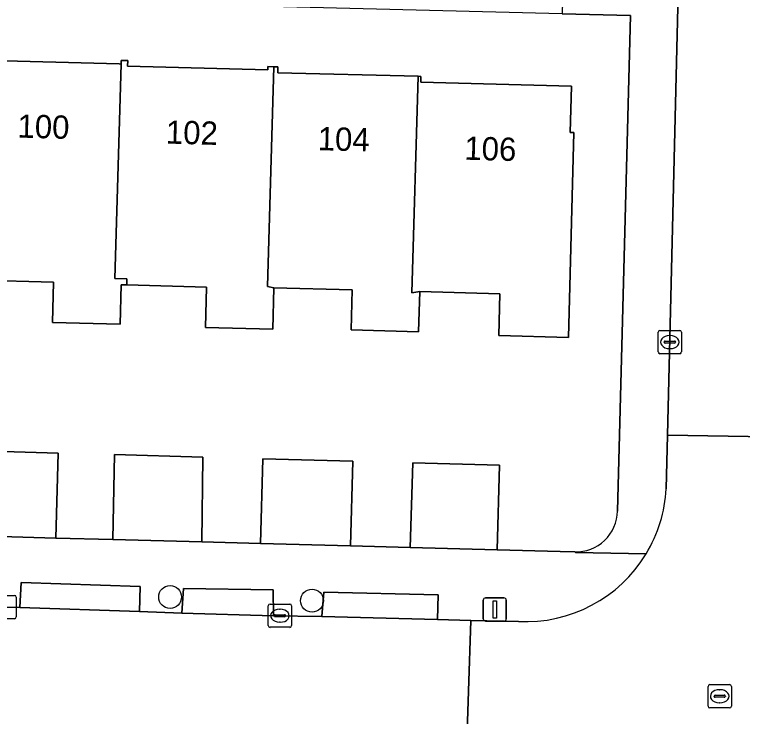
# Model space of a CAD drawing. Extents: x 162082 to 163401, y 388089 to 388636.
# Drawn here: x 162360.97 to 162392.24, y 388198.6 to 388228.76 of the extents above; entities that cross this region are included whole.
import ezdxf

# ---------------------------------------------------------------- set-up
doc = ezdxf.new("R2010")
doc.units = 0
for name, color, linetype in [('IMGEO_Boom', 7, 'Continuous'), ('IMGEO_Erf', 7, 'Continuous'), ('IMGEO_Kolk', 7, 'Continuous'), ('IMGEO_Lichtmast', 7, 'Continuous'), ('IMGEO_Pand', 7, 'Continuous'), ('IMGEO_Pand_nummerreeks', 7, 'Continuous'), ('IMGEO_Rijbaan_lokaal_open', 7, 'Continuous'), ('IMGEO_Rioolput', 7, 'Continuous'), ('IMGEO_Voetpad_open', 7, 'Continuous')]:
    doc.layers.add(name, color=color, linetype=linetype)

msp = doc.modelspace()

# ---------------------------------------------------------------- linework, layer by layer
at = {"layer": 'IMGEO_Boom'}
for centre in [(162367.653, 388203.735), (162373.751, 388203.576)]:
    msp.add_circle(centre, 0.489, dxfattribs=at)
at = {"layer": 'IMGEO_Erf'}
for points in [[(162387.429, 388228.718), (162384.499, 388228.792), (162359.409, 388229.428), (162338.792, 388230.057), (162337.396, 388230.092), (162336.785, 388208.588)], [(162386.877, 388207.422), (162387.429, 388228.718)], [(162359.457, 388226.796), (162365.462, 388226.633), (162365.551, 388226.631), (162365.555, 388226.784), (162365.838, 388226.776), (162365.831, 388226.538), (162371.85, 388226.375), (162371.854, 388226.518), (162372.113, 388226.511), (162372.285, 388226.506), (162372.278, 388226.253), (162378.309, 388226.103), (162378.433, 388226.1), (162378.426, 388225.853), (162384.898, 388225.677), (162384.844, 388223.69), (162384.997, 388223.689), (162384.763, 388214.887), (162381.77, 388214.968), (162381.819, 388216.758), (162378.379, 388216.851), (162378.333, 388215.131), (162375.433, 388215.21), (162375.48, 388216.928), (162372.112, 388217.019), (162372.063, 388215.235), (162369.176, 388215.313), (162369.224, 388217.048), (162365.791, 388217.141), (162365.558, 388217.147), (162365.512, 388215.453), (162362.602, 388215.532), (162362.649, 388217.255), (162359.438, 388217.342)], [(162359.057, 388210.023), (162362.852, 388209.918), (162362.752, 388206.265), (162365.188, 388206.202), (162365.264, 388209.852), (162369.059, 388209.747), (162369.02, 388206.1), (162371.541, 388206.034), (162371.642, 388209.675), (162375.5, 388209.569), (162375.399, 388205.928), (162377.975, 388205.862), (162378.076, 388209.498), (162381.803, 388209.395), (162381.703, 388205.759), (162384.412, 388205.687), (162385.037, 388205.67)]]:
    msp.add_lwpolyline(points, dxfattribs=at)
msp.add_arc((162385.081, 388207.466), 1.796, 268.593, 358.6002, dxfattribs=at)
at = {"layer": 'IMGEO_Kolk'}
for p, q in [((162388.622, 388214.259), (162388.622, 388215.111)), ((162388.697, 388215.185), (162389.549, 388215.185)), ((162389.11, 388214.965), (162389.135, 388214.965)), ((162389.623, 388215.111), (162389.623, 388214.259)), ((162388.881, 388214.679), (162388.881, 388214.691)), ((162389.319, 388214.642), (162388.921, 388214.642)), ((162388.924, 388214.728), (162389.322, 388214.728)), ((162389.365, 388214.691), (162389.365, 388214.679)), ((162389.133, 388214.405), (162389.108, 388214.405)), ((162389.549, 388214.185), (162388.697, 388214.185)), ((162360.12, 388203.802), (162360.972, 388203.802)), ((162361.046, 388203.728), (162361.046, 388202.876)), ((162371.873, 388202.505), (162371.873, 388203.357)), ((162371.948, 388203.431), (162372.8, 388203.431)), ((162372.874, 388203.357), (162372.874, 388202.505)), ((162372.361, 388203.211), (162372.386, 388203.211)), ((162360.972, 388202.802), (162360.12, 388202.802)), ((162372.132, 388202.925), (162372.132, 388202.937)), ((162372.57, 388202.888), (162372.172, 388202.888)), ((162372.175, 388202.974), (162372.573, 388202.974)), ((162372.616, 388202.937), (162372.616, 388202.925)), ((162372.8, 388202.431), (162371.948, 388202.431)), ((162372.384, 388202.651), (162372.359, 388202.651))]:
    msp.add_line(p, q, dxfattribs=at)
for points in [[(162388.622, 388214.259), (162388.622, 388215.111)], [(162388.697, 388215.185), (162389.549, 388215.185)], [(162389.623, 388215.111), (162389.623, 388214.259)], [(162389.549, 388214.185), (162388.697, 388214.185)], [(162360.12, 388203.802), (162360.972, 388203.802)], [(162361.046, 388203.728), (162361.046, 388202.876)], [(162371.873, 388202.505), (162371.873, 388203.357)], [(162371.948, 388203.431), (162372.8, 388203.431)], [(162372.874, 388203.357), (162372.874, 388202.505)], [(162360.972, 388202.802), (162360.12, 388202.802)], [(162372.8, 388202.431), (162371.948, 388202.431)]]:
    msp.add_lwpolyline(points, dxfattribs=at)
for centre, radius, start, end in [((162388.699, 388215.109), 0.0765, 91.552, 178.448), ((162388.699, 388215.109), 0.0765, 91.552, 178.448), ((162389.547, 388215.109), 0.0765, 1.552, 88.448), ((162389.547, 388215.109), 0.0765, 1.552, 88.448), ((162388.921, 388214.688), 0.0403, 85.8775, 175.7526), ((162388.918, 388214.678), 0.0366, 178.938, 274.7102), ((162389.322, 388214.685), 0.043, 264.8664, 352.4533), ((162389.326, 388214.69), 0.0386, 1.7309, 96.639), ((162388.699, 388214.261), 0.0765, 181.552, 268.448), ((162388.699, 388214.261), 0.0765, 181.552, 268.448), ((162389.547, 388214.261), 0.0765, 271.552, 358.448), ((162389.547, 388214.261), 0.0765, 271.552, 358.448), ((162360.97, 388203.726), 0.0765, 1.552, 88.448), ((162360.97, 388203.726), 0.0765, 1.552, 88.448), ((162371.95, 388203.355), 0.0765, 91.552, 178.448), ((162371.95, 388203.355), 0.0765, 91.552, 178.448), ((162372.798, 388203.355), 0.0765, 1.552, 88.448), ((162372.798, 388203.355), 0.0765, 1.552, 88.448), ((162360.97, 388202.878), 0.0765, 271.552, 358.448), ((162360.97, 388202.878), 0.0765, 271.552, 358.448), ((162372.172, 388202.934), 0.0403, 85.8775, 175.7526), ((162372.169, 388202.924), 0.0366, 178.938, 274.7102), ((162372.573, 388202.931), 0.043, 264.8664, 352.4533), ((162372.577, 388202.936), 0.0386, 1.7309, 96.639), ((162371.95, 388202.507), 0.0765, 181.552, 268.448), ((162371.95, 388202.507), 0.0765, 181.552, 268.448), ((162372.798, 388202.507), 0.0765, 271.552, 358.448), ((162372.798, 388202.507), 0.0765, 271.552, 358.448)]:
    msp.add_arc(centre, radius, start, end, dxfattribs=at)
for centre, major_axis, ratio, start_param, end_param in [((162389.109, 388214.685), (-0.387, 0.002), 0.722429, 4.712389, 7.853982), ((162389.134, 388214.685), (-0.39, 0.002), 0.717154, 1.570796, 4.712389), ((162372.36, 388202.931), (-0.387, 0.002), 0.722429, 4.712389, 7.853982), ((162372.385, 388202.931), (-0.39, 0.002), 0.717154, 1.570796, 4.712389)]:
    msp.add_ellipse(centre, major_axis=major_axis, ratio=ratio, start_param=start_param, end_param=end_param, dxfattribs=at)
at = {"layer": 'IMGEO_Lichtmast'}
for p, q in [((162381.208, 388203.697), (162381.998, 388203.697)), ((162381.998, 388203.697), (162381.208, 388203.697)), ((162381.108, 388202.797), (162381.108, 388203.597)), ((162381.108, 388203.597), (162381.108, 388202.797)), ((162382.098, 388203.597), (162382.098, 388202.797)), ((162382.098, 388202.797), (162382.098, 388203.597)), ((162381.998, 388202.697), (162381.208, 388202.697)), ((162381.208, 388202.697), (162381.998, 388202.697))]:
    msp.add_line(p, q, dxfattribs=at)
msp.add_lwpolyline([(162381.528, 388203.572), (162381.678, 388203.572), (162381.678, 388202.822), (162381.528, 388202.822), (162381.528, 388203.572)], dxfattribs=at)
for centre, start, end in [((162381.208, 388203.597), 90, 180), ((162381.208, 388203.597), 90, 180), ((162381.998, 388203.597), 0, 90), ((162381.998, 388203.597), 360, 90), ((162381.208, 388202.797), 180, 270), ((162381.208, 388202.797), 180, 270), ((162381.998, 388202.797), 270, 0), ((162381.998, 388202.797), 270, 0)]:
    msp.add_arc(centre, 0.1, start, end, dxfattribs=at)
at = {"layer": 'IMGEO_Pand'}
for points in [[(162365.551, 388226.631), (162365.462, 388226.633), (162359.457, 388226.796), (162359.466, 388227.114), (162359.357, 388227.117), (162359.085, 388217.737), (162359.443, 388217.733), (162359.438, 388217.342), (162362.649, 388217.255), (162362.602, 388215.532), (162365.512, 388215.453), (162365.558, 388217.147), (162365.791, 388217.141), (162365.794, 388217.409), (162365.283, 388217.415)], [(162372.113, 388226.511), (162371.854, 388226.518), (162371.85, 388226.375), (162365.831, 388226.538), (162365.838, 388226.776), (162365.555, 388226.784), (162365.551, 388226.631), (162365.283, 388217.415), (162365.794, 388217.409), (162365.791, 388217.141), (162369.224, 388217.048), (162369.176, 388215.313), (162372.063, 388215.235), (162372.112, 388217.019), (162371.839, 388217.066)], [(162378.379, 388216.851), (162378.04, 388216.806), (162378.309, 388226.103), (162372.278, 388226.253), (162372.285, 388226.506), (162372.113, 388226.511), (162371.839, 388217.066), (162372.112, 388217.019), (162375.48, 388216.928), (162375.433, 388215.21), (162378.333, 388215.131)], [(162378.379, 388216.851), (162381.819, 388216.758), (162381.77, 388214.968), (162384.763, 388214.887), (162384.997, 388223.689), (162384.844, 388223.69), (162384.898, 388225.677), (162378.426, 388225.853), (162378.433, 388226.1), (162378.309, 388226.103), (162378.04, 388216.806)], [(162362.752, 388206.265), (162362.852, 388209.918), (162359.057, 388210.023), (162358.956, 388206.37)], [(162369.02, 388206.1), (162369.059, 388209.747), (162365.264, 388209.852), (162365.188, 388206.202)], [(162371.541, 388206.034), (162375.399, 388205.928), (162375.5, 388209.569), (162371.642, 388209.675)], [(162378.076, 388209.498), (162377.975, 388205.862), (162381.703, 388205.759), (162381.803, 388209.395)]]:
    msp.add_lwpolyline(points, close=True, dxfattribs=at)
at = {"layer": 'IMGEO_Rijbaan_lokaal_open'}
for points in [[(162391.75, 388317.45), (162390.616, 388274.485), (162389.967, 388250), (162389.776, 388242.049), (162389.635, 388236.207), (162389.021, 388210.683), (162395.091, 388210.582), (162395.207, 388215.506), (162395.962, 388250), (162396.18, 388258.434), (162397.025, 388291.191)], [(162395.032, 388208.499), (162395.091, 388210.582), (162389.021, 388210.683), (162388.966, 388208.386)], [(162382.615, 388202.684), (162380.568, 388202.731), (162380.377, 388196.66), (162387.502, 388196.473), (162391.16, 388196.342), (162396.3, 388196.254), (162399.952, 388196.152), (162403.406, 388196.077), (162403.527, 388202.105), (162400.74, 388202.185)]]:
    msp.add_lwpolyline(points, dxfattribs=at)
msp.add_lwpolyline([(162380.568, 388202.731), (162379.148, 388202.762), (162374.177, 388202.89), (162372.096, 388202.92), (162368.16, 388203.034), (162366.337, 388203.114), (162361.202, 388203.281), (162360.036, 388203.295), (162355.206, 388203.398), (162353.532, 388203.486), (162348.572, 388203.621), (162347.062, 388203.667), (162342.827, 388203.799), (162341.992, 388203.825), (162340.392, 388203.845), (162340.013, 388203.87), (162339.87, 388197.744), (162365.713, 388197.09), (162369.681, 388196.968), (162375.397, 388196.833), (162380.377, 388196.66)], close=True, dxfattribs=at)
for centre, radius, start, end in [((162382.932, 388208.713), 6.043, 328.8588, 356.8955), ((162382.938, 388208.714), 6.038, 266.9371, 328.8258)]:
    msp.add_arc(centre, radius, start, end, dxfattribs=at)
at = {"layer": 'IMGEO_Rioolput'}
for p, q in [((162390.765, 388199.044), (162390.765, 388199.896)), ((162390.84, 388199.97), (162391.692, 388199.97)), ((162391.766, 388199.896), (162391.766, 388199.044)), ((162391.253, 388199.75), (162391.278, 388199.75)), ((162391.024, 388199.464), (162391.024, 388199.476)), ((162391.462, 388199.427), (162391.064, 388199.427)), ((162391.067, 388199.513), (162391.465, 388199.513)), ((162391.508, 388199.476), (162391.508, 388199.464)), ((162391.692, 388198.97), (162390.84, 388198.97)), ((162391.276, 388199.19), (162391.251, 388199.19))]:
    msp.add_line(p, q, dxfattribs=at)
for points in [[(162390.765, 388199.044), (162390.765, 388199.896)], [(162390.84, 388199.97), (162391.692, 388199.97)], [(162391.766, 388199.896), (162391.766, 388199.044)], [(162391.692, 388198.97), (162390.84, 388198.97)]]:
    msp.add_lwpolyline(points, dxfattribs=at)
for centre, radius, start, end in [((162390.842, 388199.894), 0.0765, 91.552, 178.448), ((162390.842, 388199.894), 0.0765, 91.552, 178.448), ((162391.69, 388199.894), 0.0765, 1.552, 88.448), ((162391.69, 388199.894), 0.0765, 1.552, 88.448), ((162391.064, 388199.473), 0.0403, 85.8775, 175.7526), ((162391.061, 388199.463), 0.0366, 178.938, 274.7102), ((162391.465, 388199.47), 0.043, 264.8664, 352.4533), ((162391.469, 388199.475), 0.0386, 1.7309, 96.639), ((162390.842, 388199.046), 0.0765, 181.552, 268.448), ((162390.842, 388199.046), 0.0765, 181.552, 268.448), ((162391.69, 388199.046), 0.0765, 271.552, 358.448), ((162391.69, 388199.046), 0.0765, 271.552, 358.448)]:
    msp.add_arc(centre, radius, start, end, dxfattribs=at)
for centre, major_axis, ratio, start_param, end_param in [((162391.252, 388199.47), (-0.387, 0.002), 0.722429, 4.712389, 7.853982), ((162391.277, 388199.47), (-0.39, 0.002), 0.717154, 1.570796, 4.712389)]:
    msp.add_ellipse(centre, major_axis=major_axis, ratio=ratio, start_param=start_param, end_param=end_param, dxfattribs=at)
at = {"layer": 'IMGEO_Voetpad_open'}
for points in [[(162392.182, 388320.108), (162392.647, 388321.245), (162392.906, 388321.796), (162387.274, 388321.94), (162385.955, 388275.247), (162385.933, 388274.455), (162387.202, 388274.37), (162387.168, 388273.183), (162386.504, 388250), (162386.435, 388247.573), (162385.024, 388247.619), (162384.895, 388243.086), (162384.864, 388241.997), (162385.363, 388241.985), (162385.201, 388236.305), (162384.702, 388236.317), (162384.596, 388232.621), (162384.499, 388228.792), (162387.429, 388228.718), (162386.877, 388207.422)], [(162388.966, 388208.386), (162389.021, 388210.683), (162389.635, 388236.207)], [(162385.037, 388205.67), (162384.412, 388205.687), (162381.703, 388205.759), (162377.975, 388205.862), (162375.399, 388205.928), (162371.541, 388206.034), (162369.02, 388206.1), (162365.188, 388206.202), (162362.752, 388206.265), (162358.956, 388206.37), (162356.328, 388206.437), (162352.565, 388206.541), (162350.033, 388206.606), (162346.235, 388206.679), (162343.342, 388206.735), (162339.612, 388206.807), (162339.55, 388206.81), (162338.779, 388206.841)], [(162388.104, 388205.588), (162385.069, 388205.64), (162385.037, 388205.67)], [(162385.037, 388205.67), (162385.069, 388205.64), (162388.104, 388205.588)], [(162360.036, 388203.295), (162361.202, 388203.281), (162361.253, 388204.355), (162366.37, 388204.183), (162366.337, 388203.114), (162368.16, 388203.034), (162368.231, 388204.102), (162372.082, 388204.038), (162372.096, 388202.92), (162374.177, 388202.89), (162374.259, 388203.948), (162379.166, 388203.827), (162379.148, 388202.762), (162380.568, 388202.731), (162382.615, 388202.684)]]:
    msp.add_lwpolyline(points, dxfattribs=at)
for points in [[(162361.202, 388203.281), (162366.337, 388203.114), (162366.37, 388204.183), (162361.253, 388204.355)], [(162368.16, 388203.034), (162372.096, 388202.92), (162372.082, 388204.038), (162368.231, 388204.102)], [(162379.148, 388202.762), (162379.166, 388203.827), (162374.259, 388203.948), (162374.177, 388202.89)]]:
    msp.add_lwpolyline(points, close=True, dxfattribs=at)
for centre, radius, start, end in [((162382.932, 388208.713), 6.043, 328.8588, 356.8955), ((162385.081, 388207.466), 1.796, 268.593, 358.6002), ((162382.938, 388208.714), 6.038, 266.9371, 328.8258)]:
    msp.add_arc(centre, radius, start, end, dxfattribs=at)

# ---------------------------------------------------------------- texts
at = {"layer": 'IMGEO_Pand_nummerreeks'}
for s, rotation, p in [('100', 358.4473, (162361.088, 388223.471)), ('102', 358.4473, (162367.463, 388223.213)), ('104', 358.576, (162373.986, 388222.929)), ('106', 358.4423, (162380.285, 388222.521))]:
    msp.add_text(s, height=1, rotation=rotation, dxfattribs=at).set_placement(p)

doc.saveas('drawing.dxf')
